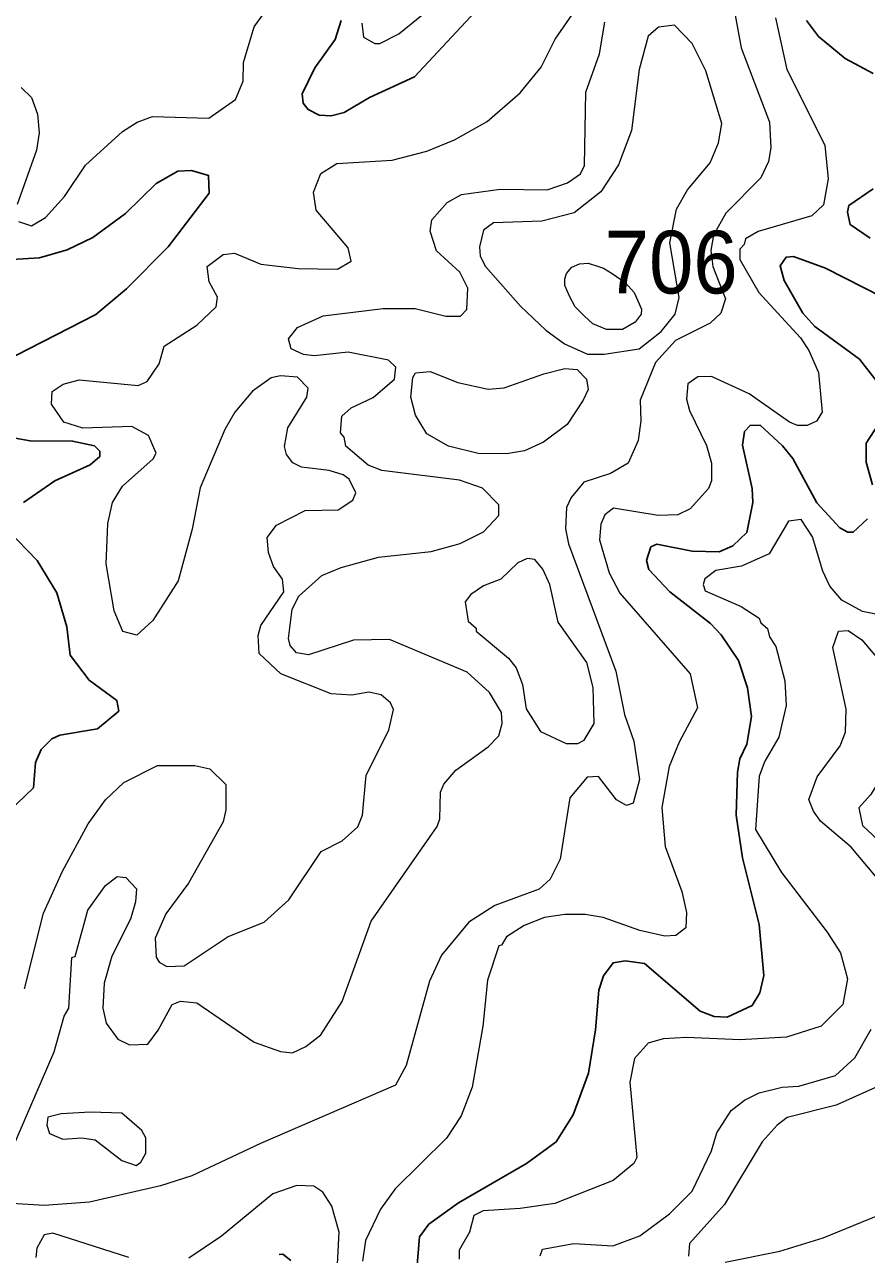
# Model space of a CAD drawing. Extents: x 763.2 to 816.8, y 7896.5 to 7952.7.
# Drawn here: x 806.119 to 808.267, y 7927.387 to 7930.525 of the extents above; entities that cross this region are included whole.
import ezdxf

# ---------------------------------------------------------------- set-up
doc = ezdxf.new("R2010")
doc.units = 0
doc.header["$LTSCALE"] = 0.064
doc.layers.add('1', color=7, linetype='Continuous', lineweight=25)
doc.layers.add('2', color=7, linetype='Continuous', lineweight=13)
doc.layers.add('21', color=7, linetype='Continuous')

msp = doc.modelspace()

# ---------------------------------------------------------------- linework, layer by layer
at = {"layer": '1'}
for points in [[(807.2688, 7930.5579), (807.1139, 7930.3917), (806.999, 7930.3391), (806.9341, 7930.3004), (806.9012, 7930.2923), (806.8707, 7930.2939), (806.8422, 7930.308), (806.8298, 7930.3244), (806.827, 7930.3482), (806.8591, 7930.4144), (806.911, 7930.4872), (806.9265, 7930.5356)], [(808.2842, 7930.3998), (808.2124, 7930.4381), (808.1441, 7930.4948), (808.1141, 7930.5352)], [(806.0448, 7929.9225), (806.1565, 7929.9294), (806.2274, 7929.9503), (806.2931, 7929.9814), (806.376, 7930.0425), (806.4544, 7930.1192), (806.5102, 7930.1505), (806.5444, 7930.1524), (806.5883, 7930.14), (806.5896, 7930.0948), (806.4851, 7929.9577), (806.3793, 7929.8503), (806.301, 7929.7849), (806.0967, 7929.6809)], [(808.2759, 7929.9801), (808.2254, 7930.0144), (808.2185, 7930.0462), (808.2219, 7930.0636), (808.2835, 7930.1055)], [(808.3217, 7929.5783), (808.2489, 7929.6715), (808.1352, 7929.7545), (808.1041, 7929.7889), (808.0566, 7929.8722), (808.0462, 7929.9093), (808.0618, 7929.9314), (808.0808, 7929.9334), (808.1625, 7929.9035), (808.308, 7929.8292)], [(808.2825, 7929.3506), (808.2661, 7929.4082), (808.2661, 7929.4567), (808.3082, 7929.5225)], [(807.9636, 7928.8322), (807.9404, 7928.9019), (807.8962, 7928.9677), (807.8687, 7928.9963), (807.7648, 7929.0778), (807.7111, 7929.1348), (807.7058, 7929.1573), (807.717, 7929.1922), (807.7319, 7929.1992), (807.8221, 7929.181), (807.8906, 7929.1798), (807.9262, 7929.195), (807.9614, 7929.2286), (807.9766, 7929.3054), (807.9752, 7929.3407), (807.9506, 7929.4516), (807.9556, 7929.4868), (807.97, 7929.5019), (807.9952, 7929.5029), (808.0528, 7929.4502), (808.0786, 7929.4179), (808.1405, 7929.3049), (808.1986, 7929.2406), (808.2194, 7929.2294), (808.2331, 7929.2293), (808.2692, 7929.264)], [(806.0949, 7929.4696), (806.1328, 7929.4624), (806.2413, 7929.4622), (806.2972, 7929.4496), (806.3106, 7929.4364), (806.3107, 7929.4224), (806.2861, 7929.4013), (806.1959, 7929.3608), (806.1158, 7929.3057)], [(806.0758, 7929.2348), (806.1512, 7929.1576), (806.2009, 7929.0745), (806.2263, 7928.9882), (806.2352, 7928.9162), (806.2833, 7928.8518), (806.354, 7928.8003), (806.3592, 7928.7729), (806.3051, 7928.7279), (806.2092, 7928.7113), (806.1884, 7928.7026), (806.1609, 7928.6749), (806.1471, 7928.642), (806.142, 7928.5776), (806.0146, 7928.4564)], [(807.934, 7928.5075), (807.9374, 7928.6168), (807.9438, 7928.6513), (807.9617, 7928.6884), (807.9733, 7928.7589), (807.9636, 7928.8322)], [(807.1195, 7927.3491), (807.1262, 7927.4317), (807.1502, 7927.4638), (807.2258, 7927.5181), (807.3991, 7927.6184), (807.4749, 7927.6741), (807.5185, 7927.7425), (807.5574, 7927.8494), (807.5757, 7927.9594), (807.5842, 7928.0612), (807.5959, 7928.0972), (807.6205, 7928.1308), (807.6511, 7928.1359), (807.7005, 7928.1293), (807.8428, 7928.0076), (807.8782, 7927.9933), (807.9117, 7927.9918), (807.9753, 7928.0218), (807.9947, 7928.054), (808.0048, 7928.0983), (807.9931, 7928.2281), (807.9504, 7928.399), (807.934, 7928.5075)], [(806.7681, 7927.3862), (806.7781, 7927.387), (806.7979, 7927.3707)]]:
    msp.add_lwpolyline(points, dxfattribs=at)
at = {"layer": '2'}
for points in [[(807.9146, 7930.6426), (807.9474, 7930.4659), (808.0193, 7930.2758), (808.0227, 7930.2101), (808.0165, 7930.1753), (807.9976, 7930.134), (807.9078, 7930.044), (807.8767, 7929.9873), (807.87, 7929.9486), (807.8749, 7929.9078), (807.9075, 7929.8247), (807.8956, 7929.7881), (807.8677, 7929.7628), (807.7796, 7929.7186), (807.7287, 7929.6627), (807.6893, 7929.5665), (807.6907, 7929.514), (807.684, 7929.4634), (807.6592, 7929.4061), (807.6139, 7929.3796), (807.5454, 7929.3574), (807.513, 7929.3181), (807.5014, 7929.2928), (807.4986, 7929.2379), (807.5063, 7929.2), (807.6276, 7928.8746), (807.6496, 7928.7641), (807.6732, 7928.696), (807.6874, 7928.5988), (807.6717, 7928.5385), (807.6545, 7928.5324), (807.6289, 7928.5466), (807.583, 7928.6058), (807.5545, 7928.6041), (807.5103, 7928.5516), (807.4851, 7928.3951), (807.4602, 7928.3445), (807.4319, 7928.3186), (807.3187, 7928.277), (807.252, 7928.2346), (807.1822, 7928.1505), (807.1518, 7928.0835), (807.092, 7927.8685), (807.0649, 7927.8182), (806.7211, 7927.6693), (806.5456, 7927.5867), (806.4657, 7927.5619)], [(806.1034, 7930.0225), (806.1367, 7930.0113), (806.1718, 7930.0329), (806.2211, 7930.0863), (806.2744, 7930.166), (806.3683, 7930.2518), (806.4057, 7930.2757), (806.4449, 7930.2906), (806.5889, 7930.2858), (806.6572, 7930.3339), (806.6765, 7930.3804), (806.6771, 7930.4285), (806.7048, 7930.5191), (806.7525, 7930.5856)], [(806.4466, 7929.4167), (806.4545, 7929.4315), (806.4352, 7929.4765), (806.3922, 7929.4997), (806.2676, 7929.4953), (806.2186, 7929.5102), (806.1873, 7929.5561), (806.1893, 7929.589), (806.2172, 7929.6077), (806.2577, 7929.6183), (806.4088, 7929.6039), (806.4318, 7929.6138), (806.4626, 7929.659), (806.4752, 7929.7039), (806.5581, 7929.7575), (806.6073, 7929.8043), (806.6107, 7929.8292), (806.5897, 7929.8684), (806.5846, 7929.908), (806.6252, 7929.9384), (806.6543, 7929.9418), (806.722, 7929.9133), (806.8172, 7929.9028), (806.9168, 7929.9005), (806.9523, 7929.9212), (806.9444, 7929.9552), (806.8632, 7930.0517), (806.856, 7930.0976), (806.8747, 7930.1452), (806.9159, 7930.1703), (807.0569, 7930.1793), (807.1451, 7930.2019), (807.2156, 7930.2306), (807.299, 7930.2777), (807.3829, 7930.351), (807.4372, 7930.4166), (807.4724, 7930.4875), (807.5381, 7930.5825)], [(806.9793, 7930.5289), (806.9839, 7930.4925), (807.0123, 7930.477), (807.0256, 7930.4764), (807.074, 7930.5013), (807.1325, 7930.5492)], [(807.2869, 7929.3419), (807.2283, 7929.3623), (807.0301, 7929.3868), (806.9952, 7929.4009), (806.9386, 7929.4489), (806.9345, 7929.4719), (806.9251, 7929.4828), (806.9283, 7929.5257), (806.9518, 7929.5473), (807.0083, 7929.5732), (807.0628, 7929.6203), (807.066, 7929.6506), (807.0473, 7929.6685), (806.944, 7929.6891), (806.8579, 7929.6795), (806.8304, 7929.6828), (806.7987, 7929.6974), (806.792, 7929.723), (806.8155, 7929.7517), (806.8803, 7929.7815), (807.0335, 7929.8007), (807.115, 7929.8008), (807.1935, 7929.7807), (807.2314, 7929.7806), (807.2472, 7929.7975), (807.2501, 7929.8525), (807.229, 7929.8932), (807.1698, 7929.9473), (807.1537, 7929.9974), (807.1577, 7930.0267), (807.1966, 7930.071), (807.2333, 7930.0913), (807.3319, 7930.1048), (807.4522, 7930.1035), (807.5037, 7930.1207), (807.5373, 7930.1437), (807.5478, 7930.1657), (807.5512, 7930.3521), (807.5855, 7930.45), (807.5994, 7930.5312)], [(808.0343, 7930.5421), (808.0639, 7930.4107), (808.1605, 7930.217), (808.169, 7930.1312), (808.157, 7930.0652), (808.1275, 7930.0371), (807.9907, 7929.9965), (807.9579, 7929.9783), (807.955, 7929.9638), (807.9441, 7929.9517), (807.9439, 7929.9258), (807.992, 7929.8415), (808.0982, 7929.7252), (808.12, 7929.6934), (808.1445, 7929.6375), (808.1539, 7929.536), (808.1389, 7929.5131), (808.1154, 7929.502), (808.091, 7929.502), (808.0706, 7929.5103), (807.9678, 7929.5827), (807.8718, 7929.6265), (807.8369, 7929.6261), (807.8108, 7929.6078), (807.8075, 7929.5694), (807.815, 7929.5401), (807.8584, 7929.4508), (807.8713, 7929.4055), (807.8715, 7929.3604)], [(806.1099, 7930.3644), (806.1362, 7930.3386), (806.1522, 7930.2966), (806.1557, 7930.2489), (806.1493, 7930.2042), (806.1001, 7930.0655)], [(806.1188, 7928.0643), (806.1674, 7928.2577), (806.2156, 7928.3644), (806.2811, 7928.4851), (806.3251, 7928.5469), (806.3722, 7928.5908), (806.4583, 7928.6339), (806.5528, 7928.634), (806.5918, 7928.6253), (806.6322, 7928.5856), (806.6327, 7928.5213), (806.6255, 7928.4905), (806.5374, 7928.334), (806.4793, 7928.2553), (806.4519, 7928.1933), (806.4546, 7928.1453), (806.4623, 7928.1326), (806.4822, 7928.1215), (806.5264, 7928.123), (806.6383, 7928.1981), (806.7303, 7928.2345), (806.793, 7928.2911), (806.8755, 7928.4149), (806.9288, 7928.4422), (806.9694, 7928.4778), (806.9807, 7928.5076), (806.9907, 7928.6094), (807.0481, 7928.7244), (807.0597, 7928.7775), (807.0524, 7928.794), (807.0289, 7928.8142), (806.9974, 7928.8215), (806.9538, 7928.8133), (806.9011, 7928.8167), (806.7728, 7928.8678), (806.7177, 7928.9199), (806.7146, 7928.9661), (806.7214, 7928.9916), (806.7802, 7929.0777), (806.777, 7929.1099), (806.7543, 7929.142), (806.7412, 7929.1774), (806.7381, 7929.216), (806.7616, 7929.2477), (806.8344, 7929.2848), (806.9189, 7929.287), (806.9561, 7929.3111), (806.9639, 7929.3304), (806.9467, 7929.3647), (806.9318, 7929.3759), (806.896, 7929.3866), (806.8257, 7929.3953), (806.8036, 7929.4066), (806.7873, 7929.4276), (806.7819, 7929.4485), (806.7901, 7929.4961), (806.8393, 7929.5743), (806.8424, 7929.5975), (806.8149, 7929.6252), (806.772, 7929.6283), (806.7476, 7929.6232), (806.7003, 7929.5893), (806.6555, 7929.5363), (806.6299, 7929.4917), (806.5667, 7929.3424), (806.5468, 7929.2373), (806.5104, 7929.1051), (806.4463, 7929.0043), (806.4054, 7928.9665), (806.3694, 7928.9765), (806.3476, 7929.029), (806.3268, 7929.1492), (806.3315, 7929.2521), (806.343, 7929.3055), (806.3684, 7929.3474), (806.4466, 7929.4167)], [(807.8715, 7929.3604), (807.8639, 7929.341), (807.8167, 7929.2891), (807.7853, 7929.2741), (807.7354, 7929.2719), (807.6213, 7929.2913)], [(806.0593, 7927.5902), (806.1942, 7927.9036), (806.22, 7927.9947), (806.2314, 7928.0152), (806.2397, 7928.1446), (806.2478, 7928.147), (806.28, 7928.2654), (806.3255, 7928.3284), (806.3549, 7928.3508), (806.3774, 7928.3486), (806.404, 7928.3197), (806.4021, 7928.2867), (806.3893, 7928.242), (806.3411, 7928.1478), (806.3216, 7928.0787), (806.3187, 7928.0146), (806.3268, 7927.9767), (806.3564, 7927.936), (806.3867, 7927.921), (806.4329, 7927.9233), (806.4597, 7927.9585), (806.495, 7928.0244), (806.5169, 7928.0325), (806.5583, 7928.029), (806.705, 7927.9285), (806.7719, 7927.9041), (806.8028, 7927.9012), (806.8365, 7927.9169), (806.8751, 7927.9466), (806.9287, 7928.0323), (807.0033, 7928.2367), (807.1716, 7928.4786), (807.178, 7928.4983), (807.1796, 7928.5661), (807.1882, 7928.5869), (807.2193, 7928.6226), (807.3012, 7928.6818), (807.3287, 7928.7097), (807.3373, 7928.7416), (807.3358, 7928.7692), (807.3052, 7928.8208), (807.248, 7928.8727), (807.0495, 7928.9559), (806.9578, 7928.9544), (806.8434, 7928.917), (806.8128, 7928.9215), (806.7966, 7928.9406), (806.7919, 7928.9583), (806.8017, 7929.0334), (806.8182, 7929.0663), (806.8775, 7929.1187), (806.9262, 7929.1391), (807.0214, 7929.1661), (807.1564, 7929.18), (807.23, 7929.2009), (807.2898, 7929.2307), (807.3286, 7929.2726), (807.3289, 7929.2995), (807.2869, 7929.3419)], [(807.6213, 7929.2913), (807.5994, 7929.274), (807.5888, 7929.2497), (807.5859, 7929.2103), (807.6101, 7929.1261), (807.6374, 7929.0743), (807.8173, 7928.8685), (807.8353, 7928.781), (807.7887, 7928.6934), (807.7633, 7928.6313), (807.7451, 7928.5272), (807.7533, 7928.4278), (807.796, 7928.3129), (807.8075, 7928.2595), (807.806, 7928.2196), (807.7801, 7928.2006), (807.7527, 7928.199), (807.6882, 7928.2132), (807.5954, 7928.2462), (807.5494, 7928.2544), (807.4968, 7928.2544), (807.445, 7928.2463), (807.3932, 7928.2255), (807.3481, 7928.1971), (807.3356, 7928.176), (807.3289, 7928.1743), (807.2996, 7928.0861), (807.2878, 7927.9692), (807.2608, 7927.8132), (807.2329, 7927.7399), (807.1957, 7927.6836), (807.0642, 7927.5537), (807.0269, 7927.5017), (806.989, 7927.4221), (806.981, 7927.3695)], [(808.1735, 7929.0921), (808.1554, 7929.1301), (808.1295, 7929.2175), (808.0999, 7929.2617), (808.068, 7929.2576), (808.0182, 7929.1742)], [(808.0182, 7929.1742), (807.9476, 7929.1425), (807.8823, 7929.132), (807.854, 7929.1107), (807.8504, 7929.0965), (807.8555, 7929.0797), (807.9471, 7929.0399), (807.9929, 7929.0101), (807.997, 7928.9986), (808.0143, 7928.9839), (808.0191, 7928.9626), (808.0357, 7928.9381), (808.0587, 7928.85), (808.0622, 7928.787), (808.0429, 7928.7061), (808.0077, 7928.6449), (807.9934, 7928.6068), (807.9837, 7928.4709), (808.0499, 7928.361), (808.1669, 7928.209), (808.2002, 7928.1559), (808.2183, 7928.0894), (808.2063, 7928.024), (808.1515, 7927.969), (808.0627, 7927.9413), (807.9446, 7927.934), (807.8077, 7927.9404), (807.7485, 7927.937), (807.7101, 7927.9253), (807.6748, 7927.8866), (807.6629, 7927.8264), (807.6807, 7927.6335), (807.6733, 7927.619), (807.6203, 7927.5751), (807.4719, 7927.5168), (807.3833, 7927.5035), (807.2892, 7927.498), (807.2651, 7927.4858), (807.2537, 7927.4432), (807.2277, 7927.3972), (807.2275, 7927.3744)], [(808.2993, 7929.0189), (808.2564, 7929.027), (808.2041, 7929.0564), (808.1735, 7929.0921)], [(808.2902, 7928.3517), (808.2276, 7928.4258), (808.1498, 7928.4922), (808.1313, 7928.5174), (808.12, 7928.5472), (808.1408, 7928.6056), (808.2, 7928.684), (808.2135, 7928.7194), (808.2148, 7928.7777), (808.1806, 7928.9354), (808.1953, 7928.9769), (808.22, 7928.9789), (808.2547, 7928.9545), (808.414, 7928.7672)], [(808.3871, 7928.6099), (808.3594, 7928.6338), (808.3189, 7928.6256), (808.2772, 7928.5597), (808.247, 7928.5262), (808.2563, 7928.4813), (808.4001, 7928.347), (808.4358, 7928.2683), (808.45, 7928.1555), (808.4321, 7928.0513), (808.3991, 7927.9357), (808.374, 7927.8891), (808.3146, 7927.8235), (808.1897, 7927.7677), (808.0647, 7927.736), (808.0388, 7927.7164), (808.001, 7927.6737), (807.9049, 7927.5143), (807.8153, 7927.4141), (807.8128, 7927.3822)], [(808.2367, 7927.8886), (808.2787, 7927.9613)], [(807.9558, 7927.7803), (807.9926, 7927.7988), (808.0517, 7927.8137), (808.0941, 7927.8162), (808.1881, 7927.8433), (808.2367, 7927.8886)], [(807.4346, 7927.3833), (807.4402, 7927.3997), (807.5205, 7927.4146), (807.6196, 7927.4081), (807.6887, 7927.4336), (807.7642, 7927.4898), (807.8219, 7927.5481), (807.871, 7927.6508), (807.8854, 7927.697), (807.9214, 7927.7536), (807.9558, 7927.7803)], [(806.4657, 7927.5619), (806.2847, 7927.52), (806.1689, 7927.5116), (806.0862, 7927.5167), (806.0498, 7927.5261), (806.0442, 7927.5371)], [(806.9151, 7927.3283), (806.9215, 7927.4432), (806.9025, 7927.5101), (806.8794, 7927.5453), (806.8566, 7927.5608), (806.8133, 7927.5624), (806.7519, 7927.5408), (806.6214, 7927.4332), (806.5379, 7927.3769)], [(807.9062, 7927.3667), (808.0457, 7927.3951), (808.1561, 7927.429), (808.352, 7927.5088)], [(806.3852, 7927.3786), (806.1912, 7927.441), (806.1692, 7927.4363), (806.1504, 7927.4025), (806.1478, 7927.3791)]]:
    msp.add_lwpolyline(points, dxfattribs=at)
for points in [[(807.7648, 7929.9684), (807.7824, 7930.0542), (807.8101, 7930.1029), (807.8676, 7930.1718), (807.8896, 7930.2232), (807.8979, 7930.2724), (807.8567, 7930.4073), (807.8217, 7930.4769), (807.7769, 7930.5238), (807.7364, 7930.5186), (807.7096, 7930.4952), (807.6869, 7930.4105), (807.6673, 7930.2548), (807.6345, 7930.1668), (807.5888, 7930.0984), (807.5213, 7930.0444), (807.4383, 7930.0229), (807.3156, 7930.019), (807.2895, 7930.0002), (807.2799, 7929.9581), (807.2812, 7929.9339), (807.2951, 7929.9079), (807.3845, 7929.8063), (807.4486, 7929.7455), (807.496, 7929.7099), (807.555, 7929.6837), (807.5979, 7929.6836), (807.6872, 7929.6977), (807.7434, 7929.7417), (807.7787, 7929.7861), (807.7891, 7929.8282)], [(807.5153, 7929.9062), (807.5345, 7929.9143), (807.5566, 7929.9158), (807.5827, 7929.9076), (807.5957, 7929.903), (807.6181, 7929.8899), (807.6515, 7929.8668), (807.6744, 7929.8415), (807.6924, 7929.7986), (807.692, 7929.7858), (807.6763, 7929.7653), (807.644, 7929.7471), (807.6032, 7929.747), (807.5687, 7929.7609), (807.547, 7929.7806), (807.5235, 7929.8044), (807.5088, 7929.8316), (807.4974, 7929.8589), (807.497, 7929.876), (807.5016, 7929.8897)], [(807.3426, 7929.5981), (807.4438, 7929.6336), (807.4968, 7929.6475), (807.529, 7929.6447), (807.5521, 7929.6199), (807.5564, 7929.5939), (807.5443, 7929.5661), (807.5029, 7929.5046), (807.4424, 7929.4597), (807.3942, 7929.4376), (807.3481, 7929.4295), (807.2761, 7929.4302), (807.2005, 7929.4489), (807.1453, 7929.4809), (807.1163, 7929.5284), (807.1042, 7929.5743), (807.1092, 7929.6245), (807.116, 7929.6363), (807.1533, 7929.6397), (807.224, 7929.612), (807.3015, 7929.5942)], [(807.5693, 7928.8333), (807.5533, 7928.8971), (807.4806, 7928.9997), (807.4587, 7929.0965), (807.4411, 7929.1349), (807.4208, 7929.1597), (807.4009, 7929.1622), (807.3769, 7929.151), (807.3339, 7929.1093), (807.29, 7929.0926), (807.2571, 7929.071), (807.2429, 7929.052), (807.2502, 7929.0028), (807.271, 7928.9845), (807.2713, 7928.9769), (807.3538, 7928.9085), (807.3734, 7928.8838), (807.3888, 7928.8411), (807.3985, 7928.7787), (807.4352, 7928.7213), (807.5002, 7928.6901), (807.5308, 7928.69), (807.5465, 7928.6986), (807.5722, 7928.741)], [(806.3668, 7927.7466), (806.2868, 7927.7499), (806.2118, 7927.7449), (806.1778, 7927.7365), (806.1757, 7927.7162), (806.1826, 7927.6955), (806.2166, 7927.6809), (806.265, 7927.684), (806.2991, 7927.6793), (806.3669, 7927.6264), (806.4036, 7927.6135), (806.4157, 7927.6224), (806.4278, 7927.6449), (806.4286, 7927.684), (806.4181, 7927.7028)]]:
    msp.add_lwpolyline(points, close=True, dxfattribs=at)

# ---------------------------------------------------------------- texts
at = {"layer": '21', "width": 0.95}
msp.add_text('706', height=0.16, dxfattribs=at).set_placement((807.599, 7929.8388))

doc.saveas('drawing.dxf')
